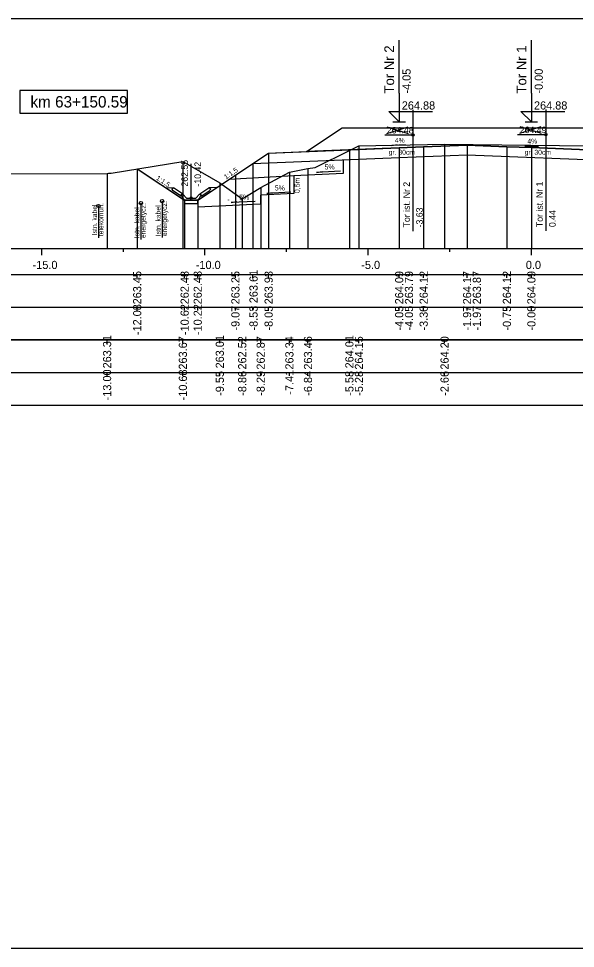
# Model space of a CAD drawing. Extents: x 6516023 to 6560129, y 5513077 to 5529206.
# Drawn here: x 6520584.28 to 6520601.34, y 5514451.16 to 5514479.66 of the extents above; entities that cross this region are included whole.
import ezdxf

# ---------------------------------------------------------------- set-up
doc = ezdxf.new("R2010")
doc.units = 0
for name, color, linetype in [('IR_default', 7, 'Continuous'), ('TOR_PRZEK_P-kable', 7, 'Continuous'), ('TOR_PRZEK_P-komponent', 7, 'Continuous'), ('TOR_PRZEK_P-odwodnienie', 7, 'Continuous'), ('TOR_PRZEK_P-opisy', 7, 'Continuous'), ('TOR_PRZEK_P-schodkowanie+wymiana', 7, 'Continuous'), ('TOR_PRZEK_P-tabelka istniejace', 7, 'Continuous'), ('TOR_PRZEK_P-tabelka projektowane', 7, 'Continuous'), ('TOR_PRZEK_P-teren istniejacy', 7, 'Continuous'), ('TOR_PRZEK_P-tory istniejace', 7, 'Continuous'), ('TOR_PRZEK_P-tory projektowane', 7, 'Continuous'), ('TOR_PRZEK_P-uklad odniesienia', 7, 'Continuous'), ('TOR_PRZEK_P-warstwa ochronna I', 7, 'Continuous'), ('TOR_PRZEK_P-warstwa ochronna II', 7, 'Continuous'), ('TOR_PS_T-skarpy projektowane', 7, 'Continuous'), ('TOR_RAMKI-ramka+tabelka 1', 7, 'Continuous')]:
    doc.layers.add(name, color=color, linetype=linetype)

msp = doc.modelspace()

# ---------------------------------------------------------------- linework, layer by layer
at = {"layer": 'IR_default'}
msp.add_lwpolyline([(6520587.911, 5514475.056), (6520588.078, 5514474.945), (6520588.78, 5514474.477), (6520588.888, 5514474.404), (6520589.365, 5514474.087), (6520589.439, 5514474.087), (6520589.765, 5514474.087), (6520589.979, 5514474.23), (6520590.92, 5514474.857), (6520590.992, 5514474.905), (6520591.3, 5514475.11), (6520591.819, 5514475.457), (6520591.938, 5514475.536), (6520592.153, 5514475.544), (6520593.098, 5514475.582), (6520593.3, 5514475.717), (6520594.188, 5514476.309), (6520594.838, 5514476.309), (6520597.688, 5514476.309), (6520597.79, 5514476.309), (6520598.238, 5514476.309), (6520601.088, 5514476.309), (6520601.738, 5514476.309)], dxfattribs=at)
at = {"layer": 'TOR_PRZEK_P-kable'}
for p, q in [((6520586.726, 5514473.913), (6520586.726, 5514472.939)), ((6520588.023, 5514474), (6520588.023, 5514472.89)), ((6520588.674, 5514474.061), (6520588.674, 5514472.951))]:
    msp.add_line(p, q, dxfattribs=at)
for centre in [(6520586.726, 5514473.913), (6520588.023, 5514474), (6520588.674, 5514474.061)]:
    msp.add_circle(centre, 0.05, dxfattribs=at)
at = {"layer": 'TOR_PRZEK_P-komponent'}
msp.add_lwpolyline([(6520602.688, 5514475.592), (6520599.988, 5514475.7), (6520599.238, 5514475.73), (6520598.018, 5514475.779), (6520596.688, 5514475.726), (6520595.938, 5514475.696), (6520593.098, 5514475.582), (6520593.098, 5514475.582), (6520594.188, 5514476.309), (6520597.688, 5514476.309), (6520598.238, 5514476.309), (6520601.738, 5514476.309)], dxfattribs=at)
at = {"layer": 'TOR_PRZEK_P-odwodnienie'}
for p, q in [((6520589.565, 5514474.157), (6520589.565, 5514475.201)), ((6520589.3, 5514474.282), (6520589.02, 5514474.469)), ((6520589.829, 5514474.282), (6520590.11, 5514474.469)), ((6520589.256, 5514474.216), (6520588.994, 5514474.39)), ((6520589.267, 5514474.233), (6520589.256, 5514474.216)), ((6520589.257, 5514474.252), (6520589.305, 5514474.276)), ((6520589.3, 5514474.282), (6520589.292, 5514474.27)), ((6520589.425, 5514474.157), (6520589.305, 5514474.276)), ((6520589.425, 5514474.157), (6520589.705, 5514474.157)), ((6520589.705, 5514474.157), (6520589.825, 5514474.276)), ((6520589.825, 5514474.276), (6520589.872, 5514474.252)), ((6520589.829, 5514474.282), (6520589.838, 5514474.27)), ((6520589.863, 5514474.233), (6520589.874, 5514474.216)), ((6520589.874, 5514474.216), (6520590.135, 5514474.39)), ((6520589.375, 5514474.087), (6520589.755, 5514474.087))]:
    msp.add_line(p, q, dxfattribs=at)
for points in [[(6520590.92, 5514474.857), (6520590.919, 5514474.857), (6520590.92, 5514474.857), (6520590.919, 5514474.856), (6520590.92, 5514474.857), (6520590.92, 5514474.856), (6520590.92, 5514474.857), (6520590.92, 5514474.857)], [(6520592.259, 5514474.866), (6520592.259, 5514474.866), (6520592.259, 5514474.866), (6520592.259, 5514474.865), (6520592.259, 5514474.866), (6520592.26, 5514474.865), (6520592.259, 5514474.866), (6520592.26, 5514474.866)], [(6520588.773, 5514474.481), (6520589.02, 5514474.469)], [(6520588.969, 5514474.443), (6520589.02, 5514474.469)], [(6520588.969, 5514474.443), (6520588.994, 5514474.39)], [(6520590.356, 5514474.481), (6520590.11, 5514474.469)], [(6520590.16, 5514474.443), (6520590.11, 5514474.469)], [(6520590.16, 5514474.443), (6520590.135, 5514474.39)], [(6520589.292, 5514474.27), (6520589.256, 5514474.251)], [(6520589.256, 5514474.251), (6520589.267, 5514474.233)], [(6520589.305, 5514474.157), (6520589.257, 5514474.252)], [(6520589.375, 5514474.087), (6520589.305, 5514474.157)], [(6520589.755, 5514474.087), (6520589.825, 5514474.157)], [(6520589.825, 5514474.157), (6520589.872, 5514474.252)], [(6520589.838, 5514474.27), (6520589.873, 5514474.251)], [(6520589.873, 5514474.251), (6520589.863, 5514474.233)], [(6520589.365, 5514474.087), (6520589.364, 5514474.087), (6520589.365, 5514474.087), (6520589.364, 5514474.086), (6520589.365, 5514474.087), (6520589.365, 5514474.086), (6520589.365, 5514474.087), (6520589.365, 5514474.087)], [(6520589.765, 5514474.087), (6520589.365, 5514474.087), (6520589.365, 5514473.987), (6520589.765, 5514473.987), (6520589.765, 5514474.087)], [(6520589.765, 5514474.087), (6520589.764, 5514474.087), (6520589.765, 5514474.087), (6520589.764, 5514474.086), (6520589.765, 5514474.087), (6520589.765, 5514474.086), (6520589.765, 5514474.087), (6520589.765, 5514474.087)], [(6520590.704, 5514474.096), (6520590.704, 5514474.096), (6520590.704, 5514474.096), (6520590.704, 5514474.095), (6520590.704, 5514474.096), (6520590.705, 5514474.095), (6520590.704, 5514474.096), (6520590.705, 5514474.096)], [(6520591.104, 5514474.096), (6520591.104, 5514474.096), (6520591.104, 5514474.096), (6520591.104, 5514474.095), (6520591.104, 5514474.096), (6520591.105, 5514474.095), (6520591.104, 5514474.096), (6520591.105, 5514474.096)]]:
    msp.add_lwpolyline(points, dxfattribs=at)
msp.add_circle((6520589.565, 5514474.157), 0.035, dxfattribs=at)
at = {"layer": 'TOR_PRZEK_P-opisy'}
for points in [[(6520596.13, 5514475.785), (6520595.712, 5514475.766), (6520595.88, 5514475.794)], [(6520599.787, 5514475.758), (6520600.205, 5514475.739), (6520600.037, 5514475.767)]]:
    msp.add_lwpolyline(points, dxfattribs=at)
at = {"layer": 'TOR_PRZEK_P-schodkowanie+wymiana'}
for p, q in [((6520594.225, 5514475.327), (6520594.225, 5514474.911)), ((6520592.707, 5514474.835), (6520590.722, 5514474.725)), ((6520594.225, 5514474.911), (6520592.707, 5514474.835)), ((6520592.707, 5514474.835), (6520592.707, 5514474.292)), ((6520592.707, 5514474.292), (6520591.684, 5514474.24)), ((6520591.684, 5514474.24), (6520591.684, 5514473.969)), ((6520591.684, 5514473.969), (6520589.765, 5514473.873))]:
    msp.add_line(p, q, dxfattribs=at)
at = {"layer": 'TOR_PRZEK_P-tabelka istniejace'}
for p, q in [((6520586.989, 5514469.706), (6520586.989, 5514469.806)), ((6520589.31, 5514469.706), (6520589.31, 5514469.806)), ((6520590.442, 5514469.706), (6520590.442, 5514469.806)), ((6520591.129, 5514469.706), (6520591.129, 5514469.806)), ((6520591.695, 5514469.706), (6520591.695, 5514469.806)), ((6520592.574, 5514469.706), (6520592.574, 5514469.806)), ((6520593.144, 5514469.706), (6520593.144, 5514469.806)), ((6520594.412, 5514469.706), (6520594.412, 5514469.806)), ((6520594.705, 5514469.706), (6520594.705, 5514469.806)), ((6520597.329, 5514469.706), (6520597.329, 5514469.806)), ((6520549.163, 5514468.806), (6520642.963, 5514468.806)), ((6520586.989, 5514468.706), (6520586.989, 5514468.806)), ((6520589.31, 5514468.706), (6520589.31, 5514468.806)), ((6520590.442, 5514468.706), (6520590.442, 5514468.806)), ((6520591.129, 5514468.706), (6520591.129, 5514468.806)), ((6520591.695, 5514468.706), (6520591.695, 5514468.806)), ((6520592.574, 5514468.706), (6520592.574, 5514468.806)), ((6520593.144, 5514468.706), (6520593.144, 5514468.806)), ((6520594.412, 5514468.706), (6520594.412, 5514468.806)), ((6520594.705, 5514468.706), (6520594.705, 5514468.806)), ((6520597.329, 5514468.706), (6520597.329, 5514468.806))]:
    msp.add_line(p, q, dxfattribs=at)
for points in [[(6520594.412, 5514475.612), (6520594.412, 5514472.806), (6520594.412, 5514472.676), (6520594.412, 5514472.606)], [(6520594.705, 5514475.757), (6520594.705, 5514472.806), (6520594.705, 5514472.676), (6520594.705, 5514472.606)], [(6520597.329, 5514475.803), (6520597.329, 5514472.806), (6520597.329, 5514472.676), (6520597.329, 5514472.606)], [(6520589.31, 5514475.279), (6520589.31, 5514472.806), (6520589.31, 5514472.676), (6520589.31, 5514472.606)], [(6520593.144, 5514475.065), (6520593.144, 5514472.806), (6520593.144, 5514472.676), (6520593.144, 5514472.606)], [(6520586.989, 5514474.913), (6520586.989, 5514472.806), (6520586.989, 5514472.676), (6520586.989, 5514472.606)], [(6520592.574, 5514474.947), (6520592.574, 5514472.806), (6520592.574, 5514472.676), (6520592.574, 5514472.606)], [(6520590.442, 5514474.617), (6520590.442, 5514472.806), (6520590.442, 5514472.676), (6520590.442, 5514472.606)], [(6520591.695, 5514474.48), (6520591.695, 5514472.806), (6520591.695, 5514472.676), (6520591.695, 5514472.606)], [(6520591.129, 5514474.128), (6520591.129, 5514472.806), (6520591.129, 5514472.676), (6520591.129, 5514472.606)]]:
    msp.add_lwpolyline(points, dxfattribs=at)
msp.add_lwpolyline([(6520549.163, 5514469.806), (6520549.163, 5514467.806), (6520642.963, 5514467.806), (6520642.963, 5514469.806)], close=True, dxfattribs=at)
at = {"layer": 'TOR_PRZEK_P-tabelka projektowane'}
for p, q in [((6520587.911, 5514471.706), (6520587.911, 5514471.806)), ((6520589.365, 5514471.706), (6520589.365, 5514471.806)), ((6520589.765, 5514471.706), (6520589.765, 5514471.806)), ((6520590.92, 5514471.706), (6520590.92, 5514471.806)), ((6520591.459, 5514471.706), (6520591.459, 5514471.806)), ((6520591.938, 5514471.706), (6520591.938, 5514471.806)), ((6520595.938, 5514471.706), (6520595.938, 5514471.806)), ((6520595.938, 5514471.706), (6520595.938, 5514471.806)), ((6520596.688, 5514471.706), (6520596.688, 5514471.806)), ((6520598.018, 5514471.706), (6520598.018, 5514471.806)), ((6520598.018, 5514471.706), (6520598.018, 5514471.806)), ((6520599.238, 5514471.706), (6520599.238, 5514471.806)), ((6520599.988, 5514471.706), (6520599.988, 5514471.806)), ((6520549.163, 5514470.806), (6520642.963, 5514470.806)), ((6520587.911, 5514470.706), (6520587.911, 5514470.806)), ((6520589.365, 5514470.706), (6520589.365, 5514470.806)), ((6520589.765, 5514470.706), (6520589.765, 5514470.806)), ((6520590.92, 5514470.706), (6520590.92, 5514470.806)), ((6520591.459, 5514470.706), (6520591.459, 5514470.806)), ((6520591.938, 5514470.706), (6520591.938, 5514470.806)), ((6520595.938, 5514470.706), (6520595.938, 5514470.806)), ((6520595.938, 5514470.706), (6520595.938, 5514470.806)), ((6520596.688, 5514470.706), (6520596.688, 5514470.806)), ((6520598.018, 5514470.706), (6520598.018, 5514470.806)), ((6520598.018, 5514470.706), (6520598.018, 5514470.806)), ((6520599.238, 5514470.706), (6520599.238, 5514470.806)), ((6520599.988, 5514470.706), (6520599.988, 5514470.806))]:
    msp.add_line(p, q, dxfattribs=at)
for points in [[(6520595.938, 5514475.696), (6520595.938, 5514472.806), (6520595.938, 5514472.676), (6520595.938, 5514472.606)], [(6520596.688, 5514475.726), (6520596.688, 5514472.806), (6520596.688, 5514472.676), (6520596.688, 5514472.606)], [(6520598.018, 5514475.779), (6520598.018, 5514472.806), (6520598.018, 5514472.676), (6520598.018, 5514472.606)], [(6520599.238, 5514475.73), (6520599.238, 5514472.806), (6520599.238, 5514472.676), (6520599.238, 5514472.606)], [(6520599.988, 5514475.7), (6520599.988, 5514472.806), (6520599.988, 5514472.676), (6520599.988, 5514472.606)], [(6520591.938, 5514475.536), (6520591.938, 5514472.806), (6520591.938, 5514472.676), (6520591.938, 5514472.606)], [(6520595.938, 5514475.396), (6520595.938, 5514472.806), (6520595.938, 5514472.676), (6520595.938, 5514472.606)], [(6520598.018, 5514475.479), (6520598.018, 5514472.806), (6520598.018, 5514472.676), (6520598.018, 5514472.606)], [(6520587.911, 5514475.056), (6520587.911, 5514472.806), (6520587.911, 5514472.676), (6520587.911, 5514472.606)], [(6520591.459, 5514475.217), (6520591.459, 5514472.806), (6520591.459, 5514472.676), (6520591.459, 5514472.606)], [(6520590.92, 5514474.857), (6520590.92, 5514472.806), (6520590.92, 5514472.676), (6520590.92, 5514472.606)], [(6520589.365, 5514474.087), (6520589.365, 5514472.806), (6520589.365, 5514472.676), (6520589.365, 5514472.606)], [(6520589.765, 5514474.087), (6520589.765, 5514472.806), (6520589.765, 5514472.676), (6520589.765, 5514472.606)]]:
    msp.add_lwpolyline(points, dxfattribs=at)
msp.add_lwpolyline([(6520549.163, 5514471.806), (6520549.163, 5514469.806), (6520642.963, 5514469.806), (6520642.963, 5514471.806)], close=True, dxfattribs=at)
at = {"layer": 'TOR_PRZEK_P-teren istniejacy'}
msp.add_lwpolyline([(6520580.883, 5514474.9), (6520586.989, 5514474.913), (6520587.029, 5514474.915), (6520587.082, 5514474.92), (6520587.113, 5514474.915), (6520589.31, 5514475.279), (6520590.442, 5514474.617), (6520591.129, 5514474.128), (6520591.695, 5514474.48), (6520592.574, 5514474.947), (6520593.144, 5514475.065), (6520593.368, 5514475.091), (6520594.412, 5514475.612), (6520594.705, 5514475.757), (6520597.329, 5514475.803), (6520601.727, 5514475.761)], dxfattribs=at)
at = {"layer": 'TOR_PRZEK_P-tory istniejace'}
for p, q in [((6520596.359, 5514476.862), (6520596.359, 5514473.141)), ((6520600.431, 5514476.871), (6520600.431, 5514473.151)), ((6520595.56, 5514476.133), (6520596.212, 5514476.336)), ((6520595.56, 5514476.336), (6520596.212, 5514476.133)), ((6520599.632, 5514476.143), (6520600.284, 5514476.346)), ((6520599.632, 5514476.346), (6520600.284, 5514476.143)), ((6520596.36, 5514476.086), (6520595.494, 5514476.086)), ((6520600.432, 5514476.096), (6520599.566, 5514476.096))]:
    msp.add_line(p, q, dxfattribs=at)
for centre in [(6520596.36, 5514476.086), (6520600.432, 5514476.096)]:
    msp.add_circle(centre, 0.035, dxfattribs=at)
at = {"layer": 'TOR_PRZEK_P-tory projektowane'}
for p, q in [((6520595.938, 5514477.367), (6520595.938, 5514478.999)), ((6520599.988, 5514477.367), (6520599.988, 5514478.999)), ((6520595.938, 5514477.367), (6520595.938, 5514476.489)), ((6520599.988, 5514477.367), (6520599.988, 5514476.489)), ((6520595.938, 5514476.489), (6520595.619, 5514476.808)), ((6520595.619, 5514476.808), (6520596.963, 5514476.808)), ((6520599.988, 5514476.489), (6520599.669, 5514476.808)), ((6520599.669, 5514476.808), (6520601.013, 5514476.808)), ((6520595.746, 5514476.489), (6520596.13, 5514476.489)), ((6520599.796, 5514476.489), (6520600.18, 5514476.489))]:
    msp.add_line(p, q, dxfattribs=at)
at = {"layer": 'TOR_PRZEK_P-uklad odniesienia'}
for p, q in [((6520552.963, 5514472.606), (6520642.963, 5514472.606)), ((6520584.988, 5514472.406), (6520584.988, 5514472.606)), ((6520587.488, 5514472.506), (6520587.488, 5514472.606)), ((6520589.988, 5514472.406), (6520589.988, 5514472.606)), ((6520592.488, 5514472.506), (6520592.488, 5514472.606)), ((6520594.988, 5514472.406), (6520594.988, 5514472.606)), ((6520597.488, 5514472.506), (6520597.488, 5514472.606)), ((6520599.988, 5514472.406), (6520599.988, 5514472.606))]:
    msp.add_line(p, q, dxfattribs=at)
msp.add_lwpolyline([(6520587.613, 5514477.456), (6520584.313, 5514477.456), (6520584.313, 5514476.756), (6520587.613, 5514476.756)], close=True, dxfattribs=at)
at = {"layer": 'TOR_PRZEK_P-warstwa ochronna I'}
msp.add_lwpolyline([(6520591.459, 5514475.217), (6520595.938, 5514475.396), (6520598.018, 5514475.479), (6520602.688, 5514475.292)], dxfattribs=at)
at = {"layer": 'TOR_PRZEK_P-warstwa ochronna II'}
msp.add_lwpolyline([(6520587.911, 5514475.056), (6520589.365, 5514474.087), (6520589.765, 5514474.087), (6520590.92, 5514474.857), (6520591.938, 5514475.536), (6520595.938, 5514475.696), (6520596.688, 5514475.726), (6520598.018, 5514475.779), (6520599.238, 5514475.73), (6520599.988, 5514475.7), (6520602.688, 5514475.592), (6520603.088, 5514475.107), (6520605.788, 5514475.215), (6520606.538, 5514475.245), (6520607.788, 5514475.295), (6520608.538, 5514475.295), (6520609.788, 5514475.245), (6520610.538, 5514475.215), (6520614.538, 5514475.055), (6520615.021, 5514474.733), (6520616.381, 5514474.678)], dxfattribs=at)
at = {"layer": 'TOR_PS_T-skarpy projektowane'}
for points in [[(6520594.139, 5514474.98), (6520593.404, 5514474.941), (6520593.576, 5514474.972)], [(6520592.614, 5514474.336), (6520591.879, 5514474.296), (6520592.051, 5514474.327)], [(6520591.526, 5514474.054), (6520590.791, 5514474.015), (6520590.964, 5514474.045)]]:
    msp.add_lwpolyline(points, dxfattribs=at)
at = {"layer": 'TOR_RAMKI-ramka+tabelka 1'}
msp.add_lwpolyline([(6520449.513, 5514479.656), (6520697.013, 5514479.656), (6520697.013, 5514451.156), (6520449.513, 5514451.156)], close=True, dxfattribs=at)

# ---------------------------------------------------------------- texts
at = {"layer": 'TOR_PRZEK_P-kable'}
for s, height, p in [('Istn. kabel', 0.14999, (6520586.681, 5514473.015)), ('telekomun.', 0.15, (6520586.875, 5514472.987)), ('energetycz.', 0.14999, (6520588.172, 5514472.927)), ('Istn. kabel', 0.14999, (6520588.629, 5514472.988)), ('energetycz.', 0.14999, (6520588.823, 5514472.988)), ('Istn. kabel', 0.14999, (6520587.978, 5514472.927))]:
    msp.add_text(s, height=height, rotation=90.0511, dxfattribs=at).set_placement(p)
at = {"layer": 'TOR_PRZEK_P-odwodnienie'}
for s, p in [('262.55', (6520589.465, 5514474.507)), ('-10.42', (6520589.865, 5514474.507))]:
    msp.add_text(s, height=0.2, rotation=90, dxfattribs=at).set_placement(p)
at = {"layer": 'TOR_PRZEK_P-opisy'}
for s, rotation, p in [('4%', 0.1515, (6520595.807, 5514475.85)), ('4%', 359.8485, (6520599.866, 5514475.824)), ('1:1,5', 34.0701, (6520590.631, 5514474.721)), ('1:1,5', 325.9299, (6520588.475, 5514474.736))]:
    msp.add_text(s, height=0.15, rotation=rotation, dxfattribs=at).set_placement(p)
at = {"layer": 'TOR_PRZEK_P-schodkowanie+wymiana'}
msp.add_text('0,5m', height=0.1545, rotation=90, dxfattribs=at).set_placement((6520592.889, 5514474.307))
at = {"layer": 'TOR_PRZEK_P-tabelka istniejace'}
for s, p in [('263.31', (6520587.114, 5514468.933)), ('263.67', (6520589.435, 5514468.898)), ('263.01', (6520590.567, 5514468.933)), ('262.52', (6520591.254, 5514468.9)), ('262.87', (6520591.82, 5514468.898)), ('263.34', (6520592.699, 5514468.899)), ('263.46', (6520593.269, 5514468.898)), ('264.01', (6520594.537, 5514468.933)), ('264.15', (6520594.83, 5514468.897)), ('264.20', (6520597.454, 5514468.898)), ('-13.00', (6520587.114, 5514467.955)), ('-10.68', (6520589.435, 5514467.954)), ('-9.55', (6520590.567, 5514468.093)), ('-8.86', (6520591.254, 5514468.094)), ('-8.29', (6520591.82, 5514468.094)), ('-7.41', (6520592.699, 5514468.129)), ('-6.84', (6520593.269, 5514468.095)), ('-5.58', (6520594.537, 5514468.094)), ('-5.28', (6520594.83, 5514468.094)), ('-2.66', (6520597.454, 5514468.094))]:
    msp.add_text(s, height=0.25, rotation=90, dxfattribs=at).set_placement(p)
at = {"layer": 'TOR_PRZEK_P-tabelka projektowane'}
for s, p in [('263.45', (6520588.036, 5514470.897)), ('262.48', (6520589.49, 5514470.898)), ('262.48', (6520589.89, 5514470.898)), ('263.25', (6520591.045, 5514470.897)), ('263.61', (6520591.601, 5514470.933)), ('263.93', (6520592.063, 5514470.898)), ('264.09', (6520596.063, 5514470.898)), ('263.79', (6520596.363, 5514470.898)), ('264.12', (6520596.813, 5514470.9)), ('264.17', (6520598.143, 5514470.898)), ('263.87', (6520598.443, 5514470.898)), ('264.12', (6520599.363, 5514470.9)), ('264.09', (6520600.113, 5514470.898)), ('-12.08', (6520588.036, 5514469.954)), ('-10.62', (6520589.49, 5514469.956)), ('-10.22', (6520589.89, 5514469.956)), ('-9.07', (6520591.045, 5514470.094)), ('-8.53', (6520591.601, 5514470.094)), ('-8.05', (6520592.063, 5514470.093)), ('-4.05', (6520596.063, 5514470.093)), ('-4.05', (6520596.363, 5514470.093)), ('-3.30', (6520596.813, 5514470.094)), ('-1.97', (6520598.143, 5514470.094)), ('-1.97', (6520598.443, 5514470.094)), ('-0.75', (6520599.363, 5514470.093)), ('-0.00', (6520600.113, 5514470.094))]:
    msp.add_text(s, height=0.25, rotation=90, dxfattribs=at).set_placement(p)
at = {"layer": 'TOR_PRZEK_P-tory istniejace'}
for s, p in [('264.48', (6520595.56, 5514476.136)), ('264.49', (6520599.632, 5514476.146))]:
    msp.add_text(s, height=0.2, dxfattribs=at).set_placement(p)
for s, rotation, p in [('Tor ist. Nr 2', 90.0511, (6520596.266, 5514473.256)), ('Tor ist. Nr 1', 90.0511, (6520600.338, 5514473.265)), ('-3.63', 90, (6520596.66, 5514473.256)), ('0.44', 90, (6520600.732, 5514473.266))]:
    msp.add_text(s, height=0.2, rotation=rotation, dxfattribs=at).set_placement(p)
at = {"layer": 'TOR_PRZEK_P-tory projektowane'}
for s, height, p in [('Tor Nr 2', 0.3, (6520595.783, 5514477.361)), ('Tor Nr 1', 0.3, (6520599.833, 5514477.361)), ('-4.05', 0.25, (6520596.288, 5514477.359)), ('-0.00', 0.25, (6520600.338, 5514477.359))]:
    msp.add_text(s, height=height, rotation=90, dxfattribs=at).set_placement(p)
for p in [(6520596.018, 5514476.869), (6520600.068, 5514476.869)]:
    msp.add_text('264.88', height=0.25, dxfattribs=at).set_placement(p)
at = {"layer": 'TOR_PRZEK_P-uklad odniesienia'}
for s, height, p in [('km 63+150.59', 0.35, (6520584.641, 5514476.931)), ('-15.0', 0.25, (6520584.707, 5514471.981)), ('-10.0', 0.25, (6520589.707, 5514471.981)), ('-5.0', 0.25, (6520594.777, 5514471.981)), ('0.0', 0.25, (6520599.819, 5514471.981))]:
    msp.add_text(s, height=height, dxfattribs=at).set_placement(p)
at = {"layer": 'TOR_PRZEK_P-warstwa ochronna I'}
for p in [(6520595.615, 5514475.485), (6520599.782, 5514475.485)]:
    msp.add_text('gr. 30cm', height=0.15, dxfattribs=at).set_placement(p)
at = {"layer": 'TOR_PS_T-skarpy projektowane'}
for p in [(6520593.651, 5514475.032), (6520592.126, 5514474.388), (6520591.038, 5514474.106)]:
    msp.add_text('5%', height=0.1545, dxfattribs=at).set_placement(p)

doc.saveas('drawing.dxf')
